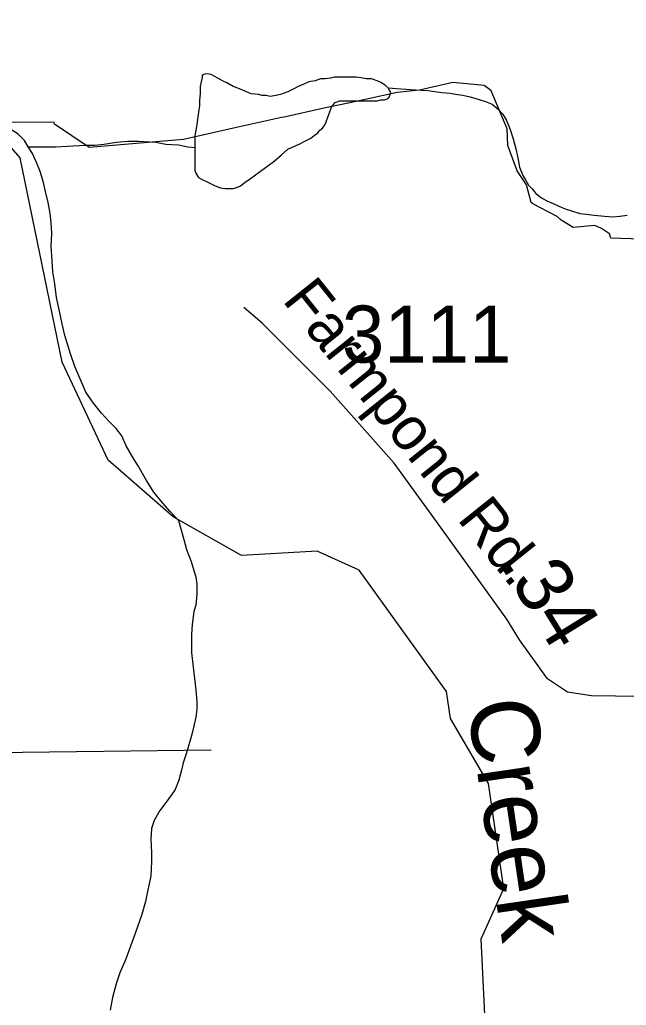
# Model space of a CAD drawing. Extents: x 2001466 to 2224147, y 644118 to 847247.
# Drawn here: x 2044420 to 2045751, y 732330 to 734492 of the extents above; entities that cross this region are included whole.
import ezdxf

# ---------------------------------------------------------------- set-up
doc = ezdxf.new("R2010")
doc.units = 0
for name, color, linetype in [('Exist Boundary Political City Limit New', 7, 'Continuous'), ('Exist Hydrographic Creek Single Shore', 7, 'Continuous'), ('Exist Hydrographic Creek Single Shore Label', 7, 'Continuous'), ('Exist Hydrographic Misc Water Feature', 7, 'Continuous'), ('Exist Road Secondary Mileage Hundredths English Label', 7, 'Continuous'), ('Exist Road Secondary Type 51 Attributed', 7, 'Continuous'), ('Exist Road Secondary Type 51 Label', 7, 'Continuous'), ('Exist Road Secondary Type 51 Number Label', 7, 'Continuous'), ('Map Preparation Boundary City Limit Buffer Line', 7, 'Continuous')]:
    doc.layers.add(name, color=color, linetype=linetype)

msp = doc.modelspace()

# ---------------------------------------------------------------- linework, layer by layer
at = {"layer": 'Exist Boundary Political City Limit New'}
msp.add_lwpolyline([(2045894.6, 734007.7), (2045716.5, 734013.4), (2045713.9, 734022.5), (2045695.9, 734034.6), (2045681.2, 734040.7), (2045634.1, 734037), (2045607.6, 734052.8), (2045598.9, 734060.8), (2045545.9, 734088.6), (2045541.8, 734091.8), (2045531.5, 734130.1), (2045510.9, 734161), (2045490.9, 734216.4), (2045489.4, 734253), (2045454, 734336.4), (2045449.4, 734340), (2045438.5, 734348.4), (2045370.1, 734354.7), (2045296.9, 734338.2), (2045247.9, 734332.5), (2045158.2, 734313.4), (2045083.9, 734297.6), (2045000, 734279), (2044994, 734277.7), (2044888.6, 734254.2), (2044879.6, 734252.3), (2044779.2, 734230), (2044572.1, 734211.9), (2044496.2, 734263.2), (2044495.8, 734267.2), (2044243.6, 734268.2)], dxfattribs=at)
at = {"layer": 'Exist Hydrographic Creek Single Shore'}
msp.add_lwpolyline([(2045062.1, 730236), (2045169.2, 730466.7), (2045411.1, 730694.8), (2045452.1, 730877.7), (2045443.1, 731192.8), (2045484.1, 731402), (2045432.3, 732475.9), (2045482.1, 732586.5), (2045448.3, 732816.8), (2045365.2, 732959.6), (2045356.2, 733018.9), (2045164.3, 733285.2), (2045072.2, 733326.5), (2044906.1, 733316.8), (2044756.2, 733401.8), (2044614.1, 733526.2), (2044513.2, 733741.5), (2044421.1, 734189.6), (2044376.2, 734239.6)], dxfattribs=at)
at = {"layer": 'Exist Hydrographic Misc Water Feature'}
for points in [[(2044438.4, 734213.3), (2044430.4, 734227.2), (2044416.2, 734241.2), (2044398.4, 734253.2), (2044378.3, 734265.2), (2044346.1, 734281.1), (2044320.3, 734293), (2044298.1, 734305), (2044264.3, 734320.9), (2044236.2, 734336.8), (2044210.2, 734354.8), (2044186.2, 734370.8), (2044158.1, 734390.7), (2044130, 734410.6), (2044109.9, 734426.6), (2044093.9, 734442.6), (2044079.9, 734458.5), (2044067.8, 734476.5), (2044059.8, 734492.5)], [(2045228, 734342.7), (2045221.9, 734348.7), (2045211.8, 734354.7), (2045203.8, 734358.7), (2045191.9, 734362.7), (2045179.8, 734362.7), (2045167.9, 734364.6), (2045157.9, 734366.6), (2045147.9, 734366.6), (2045138, 734366.6), (2045128, 734366.6), (2045117.9, 734366.6), (2045109.9, 734366.5), (2045101.9, 734364.5), (2045090, 734362.5), (2045080, 734362.5), (2045067.9, 734358.4), (2045053.9, 734356.4), (2045041.8, 734350.4), (2045032, 734346.4), (2045020.1, 734340.4), (2045008, 734334.3), (2044992, 734328.3), (2044982, 734326.3), (2044970.1, 734324.2), (2044960, 734326.2), (2044952, 734326.2), (2044944, 734328.2), (2044928, 734330.2), (2044912, 734336.2), (2044898.1, 734342.1), (2044888.1, 734346.1), (2044874.1, 734354.1), (2044866.1, 734358), (2044857.9, 734362), (2044847.9, 734368), (2044839.9, 734372), (2044830, 734374), (2044823.9, 734372), (2044820, 734370), (2044820, 734366), (2044818.1, 734356), (2044816.1, 734346), (2044816.1, 734330), (2044814, 734316), (2044814, 734304), (2044812.2, 734290), (2044810.1, 734274), (2044808.1, 734262), (2044806.2, 734250), (2044804.2, 734237.9), (2044804.4, 734226), (2044804.4, 734216), (2044804.4, 734212)], [(2044804.4, 734212), (2044804.4, 734204), (2044804.4, 734184), (2044804.4, 734172), (2044804.4, 734162), (2044806.4, 734156), (2044808.5, 734152), (2044812.4, 734146), (2044820.4, 734142), (2044832.5, 734136), (2044848.5, 734128), (2044860.4, 734124), (2044870.4, 734122.1), (2044878.4, 734122.1), (2044888.5, 734122.1), (2044896.5, 734124.2), (2044904.5, 734128.2), (2044914.5, 734136.2), (2044926.4, 734144.2), (2044934.4, 734150.2), (2044948.3, 734160.2), (2044964.3, 734172.2), (2044978.3, 734182.3), (2044994.3, 734196.3), (2045008.2, 734208.4), (2045016.2, 734212.4), (2045026.3, 734216.4), (2045034.3, 734220.4), (2045042.3, 734224.4), (2045058.2, 734232.4), (2045066.2, 734238.4), (2045074.2, 734244.5), (2045078.1, 734250.5), (2045084.1, 734254.5), (2045088.2, 734260.5), (2045092.1, 734268.5), (2045096, 734278.5), (2045098, 734284.5), (2045102.1, 734296.5), (2045104, 734300.5), (2045108.1, 734306.5), (2045112, 734310.5), (2045116.1, 734312.5), (2045122, 734314.5), (2045132.1, 734314.5), (2045142.1, 734314.5), (2045154, 734314.6), (2045164.1, 734314.6), (2045174.1, 734314.6), (2045182.1, 734314.7), (2045194, 734314.7), (2045204, 734314.7), (2045212, 734316.7), (2045220, 734316.7), (2045226, 734318.7), (2045230.1, 734322.7), (2045232.1, 734326.7), (2045234, 734332.7), (2045231.9, 734336.7), (2045228, 734342.7)], [(2045228, 734342.7), (2045255.9, 734340.8), (2045287.9, 734338.9), (2045316, 734336.9), (2045329.9, 734334.9), (2045345.9, 734333), (2045364, 734331), (2045375.9, 734329), (2045391.9, 734327), (2045407.9, 734323), (2045428, 734317.1), (2045441.9, 734313.2), (2045456, 734307.2), (2045470, 734295.2), (2045480, 734285.3), (2045488, 734271.3), (2045496, 734251.3), (2045502.2, 734231.3), (2045508.1, 734209.3), (2045512.2, 734193.3), (2045516.3, 734169.3), (2045524.3, 734149.3), (2045530.3, 734139.4), (2045536.2, 734129.4), (2045544.2, 734121.4), (2045552.2, 734111.4), (2045564.5, 734101.4), (2045576.4, 734095.4), (2045590.4, 734089.5), (2045602.5, 734083.5), (2045616.4, 734077.5), (2045630.3, 734073.5), (2045648.4, 734067.5), (2045662.3, 734065.6), (2045680.4, 734063.6), (2045702.5, 734061.7), (2045722.4, 734059.8), (2045736.4, 734061.7), (2045752.3, 734063.8)], [(2044438.4, 734213.3), (2044468.3, 734213.3), (2044498.2, 734213.3), (2044524.3, 734215.4), (2044564.3, 734217.5), (2044584.4, 734217.5), (2044604.3, 734219.6), (2044632.4, 734223.6), (2044656.3, 734225.7), (2044680.3, 734225.7), (2044718.3, 734223.8), (2044740.2, 734219.8), (2044768.3, 734217.8), (2044788.4, 734213.9), (2044804.4, 734212)], [(2044767.9, 733394), (2044749.8, 733414), (2044733.9, 733431.9), (2044713.8, 733455.9), (2044697.8, 733481.9), (2044679.5, 733513.8), (2044669.5, 733529.8), (2044653.5, 733557.8), (2044643.6, 733579.7), (2044631.5, 733595.7), (2044615.3, 733611.7), (2044599.3, 733629.7), (2044581.5, 733651.6), (2044565.3, 733675.6), (2044549.3, 733711.5), (2044541.1, 733731.6), (2044531.3, 733759.5), (2044519, 733799.5), (2044513, 733825.5), (2044507.1, 733853.4), (2044500.9, 733883.4), (2044497, 733913.4), (2044492.7, 733939.4), (2044490.9, 733963.4), (2044488.6, 733995.4), (2044490.7, 734023.4), (2044488.6, 734047.3), (2044486.6, 734067.3), (2044482.5, 734091.3), (2044476.5, 734115.4), (2044472.4, 734135.4), (2044464.4, 734159.3), (2044456.4, 734179.3), (2044448.2, 734199.3), (2044438.4, 734213.3)], [(2044767.9, 733394), (2044780, 733352.1), (2044785.9, 733330.1), (2044796, 733304.1), (2044802.1, 733284.1), (2044806, 733270.1), (2044808.1, 733254.1), (2044808.1, 733232.1), (2044806.2, 733208.1), (2044802.1, 733194.1), (2044798.2, 733166.1), (2044796.4, 733144.1), (2044796.4, 733104.1), (2044800.5, 733072.1), (2044806.6, 733022.2), (2044808.5, 732996.2), (2044808.5, 732980.2), (2044806.6, 732962.2), (2044798.6, 732930.1), (2044794.8, 732914.1), (2044784.7, 732882.1), (2044778.8, 732862.1), (2044774.9, 732846.1), (2044768.9, 732824.1), (2044760.9, 732804.1), (2044752.9, 732792.1), (2044741, 732776.1), (2044727.1, 732758), (2044715, 732736), (2044709, 732718), (2044707.2, 732694), (2044709.2, 732666), (2044709.2, 732646), (2044707.4, 732614), (2044701.3, 732584), (2044695.5, 732558), (2044687.5, 732530), (2044673.6, 732490), (2044651.6, 732429.9), (2044639.7, 732401.9), (2044631.7, 732377.9), (2044623.7, 732347.9), (2044618, 732319.9)]]:
    msp.add_lwpolyline(points, dxfattribs=at)
at = {"layer": 'Exist Road Secondary Type 51 Attributed'}
for points in [[(2046304.5, 732968.3), (2046148.8, 732997.1), (2046043.4, 733004), (2045674, 733009.4), (2045621.9, 733017.5), (2045578, 733046.8), (2045516.2, 733132.4), (2045488.5, 733177.4), (2045334.1, 733391.4), (2045241.1, 733519.5), (2045101.1, 733677.5), (2044951.7, 733826.7), (2044911.9, 733861.3)], [(2043955.1, 732883.4), (2044248, 732883.4), (2044840.2, 732890.6)]]:
    msp.add_lwpolyline(points, dxfattribs=at)
at = {"layer": 'Map Preparation Boundary City Limit Buffer Line'}
msp.add_lwpolyline([(2045894.6, 734007.7), (2045716.5, 734013.4), (2045713.9, 734022.5), (2045695.9, 734034.6), (2045681.2, 734040.7), (2045634.1, 734037), (2045607.6, 734052.8), (2045598.9, 734060.8), (2045545.9, 734088.6), (2045541.8, 734091.8), (2045531.5, 734130.1), (2045510.9, 734161), (2045490.9, 734216.4), (2045489.4, 734253), (2045454, 734336.4), (2045449.4, 734340), (2045438.5, 734348.4), (2045370.1, 734354.7), (2045296.9, 734338.2), (2045247.9, 734332.5), (2045158.2, 734313.4), (2045083.9, 734297.6), (2045000, 734279), (2044994, 734277.7), (2044888.6, 734254.2), (2044879.6, 734252.3), (2044779.2, 734230), (2044572.1, 734211.9), (2044496.2, 734263.2), (2044495.8, 734267.2), (2044243.6, 734268.2)], dxfattribs=at)

# ---------------------------------------------------------------- texts
at = {"layer": 'Exist Hydrographic Creek Single Shore Label'}
msp.add_text('Creek', height=150, rotation=278.357, dxfattribs=at).set_placement((2045400.9, 732994.2))
at = {"layer": 'Exist Road Secondary Mileage Hundredths English Label'}
msp.add_text('.34', height=125, rotation=301.689, dxfattribs=at).set_placement((2045470.4, 733300.4))
at = {"layer": 'Exist Road Secondary Type 51 Label'}
msp.add_text('Farmpond Rd.', height=95, rotation=308.6373, dxfattribs=at).set_placement((2044994.2, 733876.8))
at = {"layer": 'Exist Road Secondary Type 51 Number Label'}
msp.add_text('3111', height=125, dxfattribs=at).set_placement((2045126.8, 733740.4))

doc.saveas('drawing.dxf')
